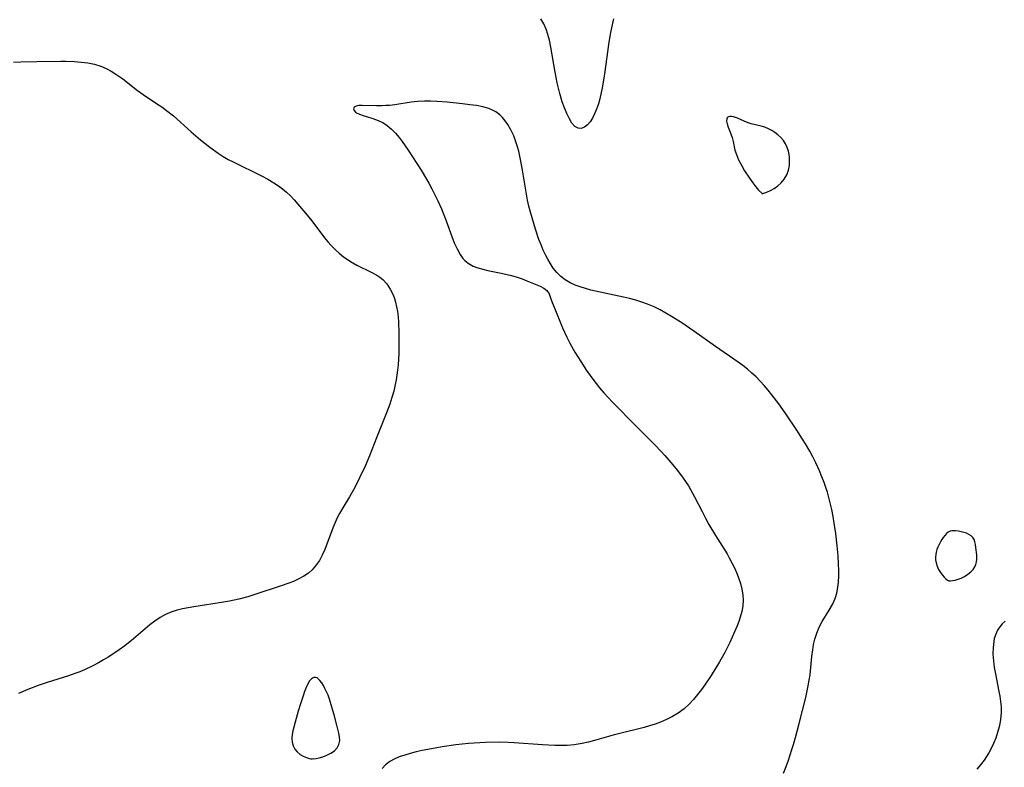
# Model space of a CAD drawing. Header units: metres. Extents: x 1073367 to 1082519, y 1569854 to 1574957.
# Tile 882 of 1056: x 1080000 to 1080263, y 1572379 to 1572579. Entities that reach past the tile are written whole.
import ezdxf

# ---------------------------------------------------------------- set-up
doc = ezdxf.new("R2010")
doc.units = ezdxf.units.M
doc.layers.add('CGG_CurvaNivelLidar_v1', color=253, linetype='Continuous', lineweight=30)

msp = doc.modelspace()

# ---------------------------------------------------------------- linework, layer by layer
at = {"layer": 'CGG_CurvaNivelLidar_v1'}
for p, q in [((1080140.2363, 1572577.6029, 74.5), (1080139.4418, 1572578.8848, 74.5)), ((1080140.891, 1572576.1577, 74.5), (1080140.2363, 1572577.6029, 74.5)), ((1080158.8931, 1572578.8791, 74.5), (1080158.1923, 1572575.7378, 74.5)), ((1080141.369, 1572574.7081, 74.5), (1080140.891, 1572576.1577, 74.5)), ((1080141.7573, 1572573.1721, 74.5), (1080141.369, 1572574.7081, 74.5)), ((1080158.1923, 1572575.7378, 74.5), (1080157.9162, 1572574.3128, 74.5)), ((1080142.134, 1572571.3318, 74.5), (1080141.7573, 1572573.1721, 74.5)), ((1080157.547, 1572572.0177, 74.5), (1080156.5898, 1572564.8122, 74.5)), ((1080157.9162, 1572574.3128, 74.5), (1080157.547, 1572572.0177, 74.5)), ((1080143.2687, 1572564.6594, 74.5), (1080142.134, 1572571.3318, 74.5)), ((1079998.5514, 1572567.3428, 74.5), (1080000.4688, 1572567.4598, 74.5)), ((1080000.4688, 1572567.4598, 74.5), (1080004.7163, 1572567.553, 74.5)), ((1080004.7163, 1572567.553, 74.5), (1080011.1839, 1572567.5708, 74.5)), ((1080011.1839, 1572567.5708, 74.5), (1080012.5093, 1572567.5568, 74.5)), ((1080012.5093, 1572567.5568, 74.5), (1080014.8675, 1572567.4749, 74.5)), ((1080014.8675, 1572567.4749, 74.5), (1080016.6402, 1572567.3677, 74.5)), ((1080016.6402, 1572567.3677, 74.5), (1080018.3839, 1572567.1676, 74.5)), ((1080018.3839, 1572567.1676, 74.5), (1080020.1698, 1572566.7927, 74.5)), ((1080020.1698, 1572566.7927, 74.5), (1080021.9022, 1572566.2321, 74.5)), ((1080021.9022, 1572566.2321, 74.5), (1080023.277, 1572565.6291, 74.5)), ((1080023.277, 1572565.6291, 74.5), (1080024.6093, 1572564.9178, 74.5)), ((1080024.6093, 1572564.9178, 74.5), (1080025.9031, 1572564.1197, 74.5)), ((1080025.9031, 1572564.1197, 74.5), (1080027.7224, 1572562.8353, 74.5)), ((1080143.8438, 1572561.8103, 74.5), (1080143.2687, 1572564.6594, 74.5)), ((1080156.5898, 1572564.8122, 74.5), (1080156.3279, 1572563.0835, 74.5)), ((1080027.7224, 1572562.8353, 74.5), (1080031.6555, 1572559.7816, 74.5)), ((1080144.1903, 1572560.3535, 74.5), (1080143.8438, 1572561.8103, 74.5)), ((1080156.3279, 1572563.0835, 74.5), (1080155.8541, 1572560.4351, 74.5)), ((1080031.6555, 1572559.7816, 74.5), (1080033.2009, 1572558.6655, 74.5)), ((1080033.2009, 1572558.6655, 74.5), (1080037.0406, 1572556.1355, 74.5)), ((1080144.5684, 1572558.9205, 74.5), (1080144.1903, 1572560.3535, 74.5)), ((1080145.2161, 1572556.7633, 74.5), (1080144.5684, 1572558.9205, 74.5)), ((1080155.8541, 1572560.4351, 74.5), (1080155.2267, 1572557.5701, 74.5)), ((1080037.0406, 1572556.1355, 74.5), (1080038.1542, 1572555.365, 74.5)), ((1080104.8303, 1572556.619, 75), (1080100.4251, 1572555.9657, 75)), ((1080106.5863, 1572556.803, 75), (1080104.8303, 1572556.619, 75)), ((1080108.3553, 1572556.897, 75), (1080106.5863, 1572556.803, 75)), ((1080110.0104, 1572556.8909, 75), (1080108.3553, 1572556.897, 75)), ((1080111.6696, 1572556.8202, 75), (1080110.0104, 1572556.8909, 75)), ((1080114.4291, 1572556.6266, 75), (1080111.6696, 1572556.8202, 75)), ((1080118.5534, 1572556.2038, 75), (1080114.4291, 1572556.6266, 75)), ((1080120.4713, 1572555.9707, 75), (1080118.5534, 1572556.2038, 75)), ((1080122.2611, 1572555.7127, 75), (1080120.4713, 1572555.9707, 75)), ((1080145.7885, 1572555.1128, 74.5), (1080145.2161, 1572556.7633, 74.5)), ((1080154.8478, 1572556.2029, 74.5), (1080154.3713, 1572554.8008, 74.5)), ((1080155.2267, 1572557.5701, 74.5), (1080154.8478, 1572556.2029, 74.5)), ((1080038.1542, 1572555.365, 74.5), (1080039.4484, 1572554.4066, 74.5)), ((1080039.4484, 1572554.4066, 74.5), (1080041.2542, 1572552.9521, 74.5)), ((1080089.6184, 1572555.3068, 75), (1080089.4277, 1572554.8739, 75)), ((1080089.4277, 1572554.8739, 75), (1080089.5659, 1572554.3685, 75)), ((1080089.5659, 1572554.3685, 75), (1080089.8993, 1572553.9984, 75)), ((1080090.0912, 1572555.6151, 75), (1080089.6184, 1572555.3068, 75)), ((1080089.8993, 1572553.9984, 75), (1080090.2409, 1572553.7543, 75)), ((1080090.7919, 1572555.7511, 75), (1080090.0912, 1572555.6151, 75)), ((1080090.2409, 1572553.7543, 75), (1080090.9806, 1572553.3879, 75)), ((1080091.6922, 1572555.7748, 75), (1080090.7919, 1572555.7511, 75)), ((1080090.9806, 1572553.3879, 75), (1080091.9717, 1572553.0403, 75)), ((1080095.5072, 1572555.6682, 75), (1080091.6922, 1572555.7748, 75)), ((1080096.9691, 1572555.6724, 75), (1080095.5072, 1572555.6682, 75)), ((1080098.0626, 1572555.717, 75), (1080096.9691, 1572555.6724, 75)), ((1080098.9927, 1572555.7927, 75), (1080098.0626, 1572555.717, 75)), ((1080100.4251, 1572555.9657, 75), (1080098.9927, 1572555.7927, 75)), ((1080123.9837, 1572555.3758, 75), (1080122.2611, 1572555.7127, 75)), ((1080125.6113, 1572554.9035, 75), (1080123.9837, 1572555.3758, 75)), ((1080126.5512, 1572554.5168, 75), (1080125.6113, 1572554.9035, 75)), ((1080127.431, 1572554.039, 75), (1080126.5512, 1572554.5168, 75)), ((1080128.5153, 1572553.2257, 75), (1080127.431, 1572554.039, 75)), ((1080146.4088, 1572553.5754, 74.5), (1080145.7885, 1572555.1128, 74.5)), ((1080147.0938, 1572552.1735, 74.5), (1080146.4088, 1572553.5754, 74.5)), ((1080153.8316, 1572553.4929, 74.5), (1080153.2652, 1572552.3574, 74.5)), ((1080154.3713, 1572554.8008, 74.5), (1080153.8316, 1572553.4929, 74.5)), ((1080041.2542, 1572552.9521, 74.5), (1080046.0064, 1572548.6764, 74.5)), ((1080091.9717, 1572553.0403, 75), (1080094.3024, 1572552.3593, 75)), ((1080094.3024, 1572552.3593, 75), (1080095.5447, 1572551.9385, 75)), ((1080095.5447, 1572551.9385, 75), (1080096.7811, 1572551.4, 75)), ((1080096.7811, 1572551.4, 75), (1080097.2254, 1572551.1626, 75)), ((1080097.2254, 1572551.1626, 75), (1080098.4227, 1572550.3808, 75)), ((1080129.1833, 1572552.5707, 75), (1080128.5153, 1572553.2257, 75)), ((1080129.931, 1572551.6781, 75), (1080129.1833, 1572552.5707, 75)), ((1080130.6123, 1572550.7034, 75), (1080129.931, 1572551.6781, 75)), ((1080131.4813, 1572549.2042, 75), (1080130.6123, 1572550.7034, 75)), ((1080147.8027, 1572551.037, 74.5), (1080147.0938, 1572552.1735, 74.5)), ((1080148.57, 1572550.1765, 74.5), (1080147.8027, 1572551.037, 74.5)), ((1080152.6434, 1572551.3645, 74.5), (1080151.956, 1572550.557, 74.5)), ((1080153.2652, 1572552.3574, 74.5), (1080152.6434, 1572551.3645, 74.5)), ((1080189.1847, 1572552.1928, 75), (1080189.1142, 1572551.5609, 75)), ((1080189.1142, 1572551.5609, 75), (1080189.2332, 1572550.811, 75)), ((1080189.2936, 1572552.4327, 75), (1080189.1847, 1572552.1928, 75)), ((1080189.2332, 1572550.811, 75), (1080189.5065, 1572549.9951, 75)), ((1080189.4228, 1572552.5945, 75), (1080189.2936, 1572552.4327, 75)), ((1080189.6269, 1572552.7427, 75), (1080189.4228, 1572552.5945, 75)), ((1080189.9806, 1572552.851, 75), (1080189.6269, 1572552.7427, 75)), ((1080190.4634, 1572552.8476, 75), (1080189.9806, 1572552.851, 75)), ((1080191.0088, 1572552.7306, 75), (1080190.4634, 1572552.8476, 75)), ((1080191.8688, 1572552.4103, 75), (1080191.0088, 1572552.7306, 75)), ((1080193.799, 1572551.5354, 75), (1080191.8688, 1572552.4103, 75)), ((1080194.861, 1572551.1309, 75), (1080193.799, 1572551.5354, 75)), ((1080195.7171, 1572550.8862, 75), (1080194.861, 1572551.1309, 75)), ((1080198.4026, 1572550.2353, 75), (1080195.7171, 1572550.8862, 75)), ((1080046.0064, 1572548.6764, 74.5), (1080048.5192, 1572546.5632, 74.5)), ((1080098.4227, 1572550.3808, 75), (1080099.5569, 1572549.4474, 75)), ((1080099.5569, 1572549.4474, 75), (1080100.625, 1572548.3892, 75)), ((1080100.625, 1572548.3892, 75), (1080101.6221, 1572547.2258, 75)), ((1080132.2372, 1572547.5977, 75), (1080131.4813, 1572549.2042, 75)), ((1080149.4081, 1572549.6848, 74.5), (1080148.57, 1572550.1765, 74.5)), ((1080150.2567, 1572549.6322, 74.5), (1080149.4081, 1572549.6848, 74.5)), ((1080151.1246, 1572549.938, 74.5), (1080150.2567, 1572549.6322, 74.5)), ((1080151.956, 1572550.557, 74.5), (1080151.1246, 1572549.938, 74.5)), ((1080189.5065, 1572549.9951, 75), (1080190.2612, 1572548.2048, 75)), ((1080190.2612, 1572548.2048, 75), (1080190.6098, 1572547.2313, 75)), ((1080199.3589, 1572549.9172, 75), (1080198.4026, 1572550.2353, 75)), ((1080200.2958, 1572549.5291, 75), (1080199.3589, 1572549.9172, 75)), ((1080201.2012, 1572549.0726, 75), (1080200.2958, 1572549.5291, 75)), ((1080202.0608, 1572548.5451, 75), (1080201.2012, 1572549.0726, 75)), ((1080202.8567, 1572547.9391, 75), (1080202.0608, 1572548.5451, 75)), ((1080048.5192, 1572546.5632, 74.5), (1080051.0268, 1572544.5714, 74.5)), ((1080101.6221, 1572547.2258, 75), (1080102.4381, 1572546.1311, 75)), ((1080102.4381, 1572546.1311, 75), (1080103.9861, 1572543.8137, 75)), ((1080132.7431, 1572546.2949, 75), (1080132.2372, 1572547.5977, 75)), ((1080133.1857, 1572544.9499, 75), (1080132.7431, 1572546.2949, 75)), ((1080190.6098, 1572547.2313, 75), (1080190.8842, 1572546.143, 75)), ((1080190.8842, 1572546.143, 75), (1080191.3626, 1572543.8471, 75)), ((1080203.6212, 1572547.1945, 75), (1080202.8567, 1572547.9391, 75)), ((1080204.2915, 1572546.3677, 75), (1080203.6212, 1572547.1945, 75)), ((1080204.865, 1572545.476, 75), (1080204.2915, 1572546.3677, 75)), ((1080205.3317, 1572544.532, 75), (1080204.865, 1572545.476, 75)), ((1080051.0268, 1572544.5714, 74.5), (1080053.213, 1572543.0062, 74.5)), ((1080053.213, 1572543.0062, 74.5), (1080054.5474, 1572542.1454, 74.5)), ((1080103.9861, 1572543.8137, 75), (1080107.4495, 1572538.4679, 75)), ((1080133.5696, 1572543.5709, 75), (1080133.1857, 1572544.9499, 75)), ((1080133.8839, 1572542.2362, 75), (1080133.5696, 1572543.5709, 75)), ((1080191.3626, 1572543.8471, 75), (1080191.7405, 1572542.6247, 75)), ((1080205.6726, 1572543.5444, 75), (1080205.3317, 1572544.532, 75)), ((1080205.8536, 1572542.6552, 75), (1080205.6726, 1572543.5444, 75)), ((1080054.5474, 1572542.1454, 74.5), (1080055.9141, 1572541.3459, 74.5)), ((1080055.9141, 1572541.3459, 74.5), (1080057.2194, 1572540.6583, 74.5)), ((1080057.2194, 1572540.6583, 74.5), (1080064.8135, 1572536.9054, 74.5)), ((1080134.161, 1572540.8831, 75), (1080133.8839, 1572542.2362, 75)), ((1080134.6042, 1572538.4189, 75), (1080134.161, 1572540.8831, 75)), ((1080191.7405, 1572542.6247, 75), (1080192.3206, 1572541.2419, 75)), ((1080192.3206, 1572541.2419, 75), (1080193.0648, 1572539.7648, 75)), ((1080205.9479, 1572541.7463, 75), (1080205.8536, 1572542.6552, 75)), ((1080205.9321, 1572539.6717, 75), (1080205.9816, 1572540.8256, 75)), ((1080205.9816, 1572540.8256, 75), (1080205.9479, 1572541.7463, 75)), ((1080107.4495, 1572538.4679, 75), (1080108.9132, 1572536.073, 75)), ((1080135.6313, 1572532.0338, 75), (1080134.6042, 1572538.4189, 75)), ((1080193.0648, 1572539.7648, 75), (1080193.9292, 1572538.2661, 75)), ((1080193.9292, 1572538.2661, 75), (1080195.2232, 1572536.3081, 75)), ((1080205.2219, 1572537.1965, 75), (1080205.6872, 1572538.4384, 75)), ((1080205.6872, 1572538.4384, 75), (1080205.9321, 1572539.6717, 75)), ((1080064.8135, 1572536.9054, 74.5), (1080066.4746, 1572536.0326, 74.5)), ((1080066.4746, 1572536.0326, 74.5), (1080068.0866, 1572535.0905, 74.5)), ((1080068.0866, 1572535.0905, 74.5), (1080069.3602, 1572534.2468, 74.5)), ((1080108.9132, 1572536.073, 75), (1080109.5537, 1572534.9465, 75)), ((1080109.5537, 1572534.9465, 75), (1080110.3406, 1572533.4642, 75)), ((1080195.2232, 1572536.3081, 75), (1080196.1329, 1572535.0735, 75)), ((1080196.1329, 1572535.0735, 75), (1080196.9753, 1572534.0073, 75)), ((1080202.783, 1572534.2817, 75), (1080203.7107, 1572535.0944, 75)), ((1080203.7107, 1572535.0944, 75), (1080204.5182, 1572536.0207, 75)), ((1080204.5182, 1572536.0207, 75), (1080205.2219, 1572537.1965, 75)), ((1080069.3602, 1572534.2468, 74.5), (1080070.4353, 1572533.4527, 74.5)), ((1080070.4353, 1572533.4527, 74.5), (1080071.4618, 1572532.6014, 74.5)), ((1080071.4618, 1572532.6014, 74.5), (1080072.5331, 1572531.5873, 74.5)), ((1080110.3406, 1572533.4642, 75), (1080111.9481, 1572530.2328, 75)), ((1080196.9753, 1572534.0073, 75), (1080197.6897, 1572533.1574, 75)), ((1080197.6897, 1572533.1574, 75), (1080198.5, 1572532.2885, 75)), ((1080198.5, 1572532.2885, 75), (1080198.5777, 1572532.2375, 75)), ((1080198.8074, 1572532.2516, 75), (1080199.3232, 1572532.3827, 75)), ((1080199.3232, 1572532.3827, 75), (1080200.0194, 1572532.645, 75)), ((1080200.0194, 1572532.645, 75), (1080200.8409, 1572533.0351, 75)), ((1080200.8409, 1572533.0351, 75), (1080201.804, 1572533.592, 75)), ((1080201.804, 1572533.592, 75), (1080202.783, 1572534.2817, 75)), ((1080072.5331, 1572531.5873, 74.5), (1080073.5542, 1572530.5127, 74.5)), ((1080073.5542, 1572530.5127, 74.5), (1080074.5457, 1572529.3983, 74.5)), ((1080111.9481, 1572530.2328, 75), (1080112.8972, 1572528.1485, 75)), ((1080135.9316, 1572530.4438, 75), (1080135.6313, 1572532.0338, 75)), ((1080136.2992, 1572528.812, 75), (1080135.9316, 1572530.4438, 75)), ((1080198.5777, 1572532.2375, 75), (1080198.8074, 1572532.2516, 75)), ((1080074.5457, 1572529.3983, 74.5), (1080077.028, 1572526.4357, 74.5)), ((1080112.8972, 1572528.1485, 75), (1080113.57, 1572526.5352, 75)), ((1080136.7145, 1572527.1959, 75), (1080136.2992, 1572528.812, 75)), ((1080138.0265, 1572522.7069, 75), (1080136.7145, 1572527.1959, 75)), ((1080077.028, 1572526.4357, 74.5), (1080078.2256, 1572524.9095, 74.5)), ((1080078.2256, 1572524.9095, 74.5), (1080081.6232, 1572520.4092, 74.5)), ((1080113.57, 1572526.5352, 75), (1080114.1996, 1572524.9139, 75)), ((1080114.1996, 1572524.9139, 75), (1080115.6956, 1572520.7503, 75)), ((1080138.9703, 1572519.9535, 75), (1080138.0265, 1572522.7069, 75)), ((1080081.6232, 1572520.4092, 74.5), (1080082.5011, 1572519.3279, 74.5)), ((1080082.5011, 1572519.3279, 74.5), (1080083.4188, 1572518.29, 74.5)), ((1080115.6956, 1572520.7503, 75), (1080116.3502, 1572519.0289, 75)), ((1080139.5282, 1572518.4937, 75), (1080138.9703, 1572519.9535, 75)), ((1080083.4188, 1572518.29, 74.5), (1080084.4745, 1572517.2269, 74.5)), ((1080084.4745, 1572517.2269, 74.5), (1080085.5876, 1572516.232, 74.5)), ((1080116.3502, 1572519.0289, 75), (1080117.0683, 1572517.3981, 75)), ((1080117.0683, 1572517.3981, 75), (1080117.8941, 1572515.9009, 75)), ((1080140.1279, 1572517.0657, 75), (1080139.5282, 1572518.4937, 75)), ((1080140.78, 1572515.6816, 75), (1080140.1279, 1572517.0657, 75)), ((1080085.5876, 1572516.232, 74.5), (1080086.7505, 1572515.3058, 74.5)), ((1080086.7505, 1572515.3058, 74.5), (1080087.9577, 1572514.452, 74.5)), ((1080087.9577, 1572514.452, 74.5), (1080088.6348, 1572514.0187, 74.5)), ((1080088.6348, 1572514.0187, 74.5), (1080090.275, 1572513.1012, 74.5)), ((1080117.8941, 1572515.9009, 75), (1080118.6438, 1572514.8648, 75)), ((1080118.6438, 1572514.8648, 75), (1080119.158, 1572514.3053, 75)), ((1080119.158, 1572514.3053, 75), (1080120.0096, 1572513.5898, 75)), ((1080141.3394, 1572514.6259, 75), (1080140.78, 1572515.6816, 75)), ((1080141.9315, 1572513.6068, 75), (1080141.3394, 1572514.6259, 75)), ((1080090.275, 1572513.1012, 74.5), (1080094.3405, 1572511.1246, 74.5)), ((1080120.0096, 1572513.5898, 75), (1080121.3799, 1572512.8176, 75)), ((1080121.3799, 1572512.8176, 75), (1080122.6291, 1572512.3409, 75)), ((1080122.6291, 1572512.3409, 75), (1080123.9575, 1572511.9629, 75)), ((1080123.9575, 1572511.9629, 75), (1080125.3409, 1572511.6468, 75)), ((1080125.3409, 1572511.6468, 75), (1080128.3914, 1572511.0274, 75)), ((1080142.7857, 1572512.2844, 75), (1080141.9315, 1572513.6068, 75)), ((1080143.722, 1572511.0662, 75), (1080142.7857, 1572512.2844, 75)), ((1080094.3405, 1572511.1246, 74.5), (1080095.6054, 1572510.4148, 74.5)), ((1080095.6054, 1572510.4148, 74.5), (1080096.4374, 1572509.8604, 74.5)), ((1080096.4374, 1572509.8604, 74.5), (1080097.2042, 1572509.2403, 74.5)), ((1080097.2042, 1572509.2403, 74.5), (1080098.3115, 1572508.0329, 74.5)), ((1080128.3914, 1572511.0274, 75), (1080131.2499, 1572510.3571, 75)), ((1080131.2499, 1572510.3571, 75), (1080132.8927, 1572509.9176, 75)), ((1080132.8927, 1572509.9176, 75), (1080134.4605, 1572509.4222, 75)), ((1080134.4605, 1572509.4222, 75), (1080135.7661, 1572508.9184, 75)), ((1080135.7661, 1572508.9184, 75), (1080139.2802, 1572507.4296, 75)), ((1080144.7814, 1572509.993, 75), (1080143.722, 1572511.0662, 75)), ((1080145.9703, 1572509.1133, 75), (1080144.7814, 1572509.993, 75)), ((1080147.2849, 1572508.3751, 75), (1080145.9703, 1572509.1133, 75)), ((1080098.3115, 1572508.0329, 74.5), (1080099.2267, 1572506.641, 74.5)), ((1080099.2267, 1572506.641, 74.5), (1080099.9697, 1572505.1061, 74.5)), ((1080139.2802, 1572507.4296, 75), (1080140.2818, 1572506.9407, 75)), ((1080140.2818, 1572506.9407, 75), (1080141.0815, 1572506.3156, 75)), ((1080141.0815, 1572506.3156, 75), (1080141.6577, 1572505.4336, 75)), ((1080148.6934, 1572507.7408, 75), (1080147.2849, 1572508.3751, 75)), ((1080150.0096, 1572507.2413, 75), (1080148.6934, 1572507.7408, 75)), ((1080151.3721, 1572506.8041, 75), (1080150.0096, 1572507.2413, 75)), ((1080152.8307, 1572506.4169, 75), (1080151.3721, 1572506.8041, 75)), ((1080161.5505, 1572504.5297, 75), (1080152.8307, 1572506.4169, 75)), ((1080099.9697, 1572505.1061, 74.5), (1080100.3212, 1572504.1723, 74.5)), ((1080100.3212, 1572504.1723, 74.5), (1080100.6169, 1572503.2059, 74.5)), ((1080141.6577, 1572505.4336, 75), (1080142.0884, 1572504.3433, 75)), ((1080142.0884, 1572504.3433, 75), (1080142.5086, 1572503.1008, 75)), ((1080163.1964, 1572504.1363, 75), (1080161.5505, 1572504.5297, 75)), ((1080164.828, 1572503.7037, 75), (1080163.1964, 1572504.1363, 75)), ((1080166.4378, 1572503.2157, 75), (1080164.828, 1572503.7037, 75)), ((1080100.6169, 1572503.2059, 74.5), (1080100.9116, 1572501.9422, 74.5)), ((1080100.9116, 1572501.9422, 74.5), (1080101.1318, 1572500.6416, 74.5)), ((1080142.5086, 1572503.1008, 75), (1080142.9964, 1572501.8106, 75)), ((1080142.9964, 1572501.8106, 75), (1080145.2588, 1572496.3393, 75)), ((1080168.0175, 1572502.6531, 75), (1080166.4378, 1572503.2157, 75)), ((1080169.7856, 1572501.8953, 75), (1080168.0175, 1572502.6531, 75)), ((1080171.3576, 1572501.1175, 75), (1080169.7856, 1572501.8953, 75)), ((1080172.9017, 1572500.2748, 75), (1080171.3576, 1572501.1175, 75)), ((1080101.1318, 1572500.6416, 74.5), (1080101.3, 1572499.2443, 74.5)), ((1080101.3, 1572499.2443, 74.5), (1080101.4168, 1572497.8229, 74.5)), ((1080174.423, 1572499.381, 75), (1080172.9017, 1572500.2748, 75)), ((1080177.1589, 1572497.6488, 75), (1080174.423, 1572499.381, 75)), ((1080101.4168, 1572497.8229, 74.5), (1080101.5329, 1572495.0055, 74.5)), ((1080145.2588, 1572496.3393, 75), (1080146.4034, 1572493.8396, 75)), ((1080180.4032, 1572495.4479, 75), (1080177.1589, 1572497.6488, 75)), ((1080186.2017, 1572491.3252, 75), (1080180.4032, 1572495.4479, 75)), ((1080101.5329, 1572495.0055, 74.5), (1080101.5446, 1572492.2634, 74.5)), ((1080146.4034, 1572493.8396, 75), (1080147.258, 1572492.1857, 75)), ((1080101.5446, 1572492.2634, 74.5), (1080101.4765, 1572489.4079, 74.5)), ((1080147.258, 1572492.1857, 75), (1080148.5926, 1572489.8442, 75)), ((1080192.2449, 1572487.1474, 75), (1080186.2017, 1572491.3252, 75)), ((1080101.4765, 1572489.4079, 74.5), (1080101.3033, 1572486.4196, 74.5)), ((1080148.5926, 1572489.8442, 75), (1080150.134, 1572487.3368, 75)), ((1080101.1739, 1572485.0339, 74.5), (1080101.0043, 1572483.655, 74.5)), ((1080101.3033, 1572486.4196, 74.5), (1080101.1739, 1572485.0339, 74.5)), ((1080150.134, 1572487.3368, 75), (1080151.691, 1572484.9389, 75)), ((1080151.691, 1572484.9389, 75), (1080153.3468, 1572482.5876, 75)), ((1080193.49, 1572486.2109, 75), (1080192.2449, 1572487.1474, 75)), ((1080194.7045, 1572485.2377, 75), (1080193.49, 1572486.2109, 75)), ((1080195.8854, 1572484.2265, 75), (1080194.7045, 1572485.2377, 75)), ((1080100.8074, 1572482.399, 74.5), (1080100.5663, 1572481.1519, 74.5)), ((1080101.0043, 1572483.655, 74.5), (1080100.8074, 1572482.399, 74.5)), ((1080153.3468, 1572482.5876, 75), (1080155.1934, 1572480.2397, 75)), ((1080197.0272, 1572483.1736, 75), (1080195.8854, 1572484.2265, 75)), ((1080198.1373, 1572482.0605, 75), (1080197.0272, 1572483.1736, 75)), ((1080100.5663, 1572481.1519, 74.5), (1080100.1439, 1572479.3944, 74.5)), ((1080155.1934, 1572480.2397, 75), (1080156.309, 1572478.9364, 75)), ((1080199.2057, 1572480.8915, 75), (1080198.1373, 1572482.0605, 75)), ((1080200.2324, 1572479.6817, 75), (1080199.2057, 1572480.8915, 75)), ((1080201.2257, 1572478.44, 75), (1080200.2324, 1572479.6817, 75)), ((1080099.6441, 1572477.6552, 74.5), (1080099.0837, 1572475.932, 74.5)), ((1080100.1439, 1572479.3944, 74.5), (1080099.6441, 1572477.6552, 74.5)), ((1080156.309, 1572478.9364, 75), (1080158.6384, 1572476.414, 75)), ((1080203.0625, 1572475.9884, 75), (1080201.2257, 1572478.44, 75)), ((1080099.0837, 1572475.932, 74.5), (1080098.2308, 1572473.5761, 74.5)), ((1080158.6384, 1572476.414, 75), (1080164.9885, 1572469.9987, 75)), ((1080204.7584, 1572473.5808, 75), (1080203.0625, 1572475.9884, 75)), ((1080098.2308, 1572473.5761, 74.5), (1080095.526, 1572466.8666, 74.5)), ((1080207.8689, 1572468.9891, 75), (1080204.7584, 1572473.5808, 75)), ((1080164.9885, 1572469.9987, 75), (1080170.0082, 1572464.9854, 75)), ((1080095.526, 1572466.8666, 74.5), (1080093.6812, 1572462.1079, 74.5)), ((1080209.4494, 1572466.5831, 75), (1080207.8689, 1572468.9891, 75)), ((1080210.2556, 1572465.2873, 75), (1080209.4494, 1572466.5831, 75)), ((1080170.0082, 1572464.9854, 75), (1080171.5807, 1572463.335, 75)), ((1080211.3613, 1572463.3732, 75), (1080210.2556, 1572465.2873, 75)), ((1080093.6812, 1572462.1079, 74.5), (1080092.5191, 1572459.3533, 74.5)), ((1080171.5807, 1572463.335, 75), (1080172.6545, 1572462.1517, 75)), ((1080172.6545, 1572462.1517, 75), (1080174.731, 1572459.7276, 75)), ((1080212.183, 1572461.8202, 75), (1080211.3613, 1572463.3732, 75)), ((1080212.9597, 1572460.2442, 75), (1080212.183, 1572461.8202, 75)), ((1080092.5191, 1572459.3533, 74.5), (1080091.0279, 1572456.1814, 74.5)), ((1080174.731, 1572459.7276, 75), (1080175.904, 1572458.2703, 75)), ((1080213.9653, 1572458.0409, 75), (1080212.9597, 1572460.2442, 75)), ((1080091.0279, 1572456.1814, 74.5), (1080089.713, 1572453.6335, 74.5)), ((1080175.904, 1572458.2703, 75), (1080177.0341, 1572456.7836, 75)), ((1080177.0341, 1572456.7836, 75), (1080178.109, 1572455.2607, 75)), ((1080214.6163, 1572456.4952, 75), (1080213.9653, 1572458.0409, 75)), ((1080215.2211, 1572454.9325, 75), (1080214.6163, 1572456.4952, 75)), ((1080089.713, 1572453.6335, 74.5), (1080088.3122, 1572451.1659, 74.5)), ((1080178.109, 1572455.2607, 75), (1080178.9003, 1572454.0423, 75)), ((1080178.9003, 1572454.0423, 75), (1080180.0089, 1572452.1534, 75)), ((1080215.7684, 1572453.3499, 75), (1080215.2211, 1572454.9325, 75)), ((1080216.0735, 1572452.3593, 75), (1080215.7684, 1572453.3499, 75)), ((1080088.3122, 1572451.1659, 74.5), (1080086.5173, 1572448.1743, 74.5)), ((1080180.0089, 1572452.1534, 75), (1080180.5786, 1572451.094, 75)), ((1080180.5786, 1572451.094, 75), (1080182.552, 1572447.1951, 75)), ((1080216.8166, 1572449.5556, 75), (1080216.0735, 1572452.3593, 75)), ((1080086.5173, 1572448.1743, 74.5), (1080085.6683, 1572446.6589, 74.5)), ((1080217.2278, 1572447.735, 75), (1080216.8166, 1572449.5556, 75)), ((1080085.0673, 1572445.4722, 74.5), (1080084.5093, 1572444.265, 74.5)), ((1080085.6683, 1572446.6589, 74.5), (1080085.0673, 1572445.4722, 74.5)), ((1080182.552, 1572447.1951, 75), (1080183.4647, 1572445.4543, 75)), ((1080183.4647, 1572445.4543, 75), (1080184.4164, 1572443.7315, 75)), ((1080217.5942, 1572445.9027, 75), (1080217.2278, 1572447.735, 75)), ((1080217.9164, 1572444.0614, 75), (1080217.5942, 1572445.9027, 75)), ((1080083.9902, 1572443.042, 74.5), (1080081.7061, 1572437.0127, 74.5)), ((1080084.5093, 1572444.265, 74.5), (1080083.9902, 1572443.042, 74.5)), ((1080184.4164, 1572443.7315, 75), (1080186.1565, 1572440.8043, 75)), ((1080218.3144, 1572441.3139, 75), (1080217.9164, 1572444.0614, 75)), ((1080186.1565, 1572440.8043, 75), (1080189.2498, 1572435.8766, 75)), ((1080218.6892, 1572438.0555, 75), (1080218.3144, 1572441.3139, 75)), ((1080247.0197, 1572440.2939, 75), (1080246.626, 1572439.6997, 75)), ((1080247.4398, 1572440.8361, 75), (1080247.0197, 1572440.2939, 75)), ((1080247.889, 1572441.3088, 75), (1080247.4398, 1572440.8361, 75)), ((1080248.3725, 1572441.689, 75), (1080247.889, 1572441.3088, 75)), ((1080248.8983, 1572441.9467, 75), (1080248.3725, 1572441.689, 75)), ((1080249.356, 1572442.0479, 75), (1080248.8983, 1572441.9467, 75)), ((1080249.8417, 1572442.0725, 75), (1080249.356, 1572442.0479, 75)), ((1080250.3504, 1572442.0436, 75), (1080249.8417, 1572442.0725, 75)), ((1080251.0658, 1572441.9493, 75), (1080250.3504, 1572442.0436, 75)), ((1080251.7958, 1572441.8046, 75), (1080251.0658, 1572441.9493, 75)), ((1080252.5214, 1572441.6144, 75), (1080251.7958, 1572441.8046, 75)), ((1080253.2225, 1572441.3774, 75), (1080252.5214, 1572441.6144, 75)), ((1080253.8764, 1572441.086, 75), (1080253.2225, 1572441.3774, 75)), ((1080254.4556, 1572440.7261, 75), (1080253.8764, 1572441.086, 75)), ((1080254.9258, 1572440.2763, 75), (1080254.4556, 1572440.7261, 75)), ((1080255.2609, 1572439.7164, 75), (1080254.9258, 1572440.2763, 75)), ((1080218.9249, 1572435.3252, 75), (1080218.6892, 1572438.0555, 75)), ((1080245.6173, 1572437.7149, 75), (1080245.3595, 1572437.0066, 75)), ((1080245.9204, 1572438.4026, 75), (1080245.6173, 1572437.7149, 75)), ((1080246.2586, 1572439.0662, 75), (1080245.9204, 1572438.4026, 75)), ((1080246.626, 1572439.6997, 75), (1080246.2586, 1572439.0662, 75)), ((1080255.4872, 1572439.0698, 75), (1080255.2609, 1572439.7164, 75)), ((1080255.6413, 1572438.3633, 75), (1080255.4872, 1572439.0698, 75)), ((1080255.7529, 1572437.6184, 75), (1080255.6413, 1572438.3633, 75)), ((1080255.987, 1572435.6047, 75), (1080255.7529, 1572437.6184, 75)), ((1080081.0461, 1572435.5173, 74.5), (1080080.2893, 1572434.1024, 74.5)), ((1080081.7061, 1572437.0127, 74.5), (1080081.0461, 1572435.5173, 74.5)), ((1080189.2498, 1572435.8766, 75), (1080189.8456, 1572434.8413, 75)), ((1080219.05, 1572433.1289, 75), (1080218.9249, 1572435.3252, 75)), ((1080245.0423, 1572435.7147, 75), (1080244.9699, 1572435.0284, 75)), ((1080244.9699, 1572435.0284, 75), (1080244.9959, 1572434.274, 75)), ((1080245.1783, 1572436.3655, 75), (1080245.0423, 1572435.7147, 75)), ((1080245.3595, 1572437.0066, 75), (1080245.1783, 1572436.3655, 75)), ((1080256.0259, 1572434.9858, 75), (1080255.987, 1572435.6047, 75)), ((1080256.0205, 1572434.3759, 75), (1080256.0259, 1572434.9858, 75)), ((1080079.2801, 1572432.6386, 74.5), (1080078.3921, 1572431.6286, 74.5)), ((1080080.2893, 1572434.1024, 74.5), (1080079.2801, 1572432.6386, 74.5)), ((1080189.8456, 1572434.8413, 75), (1080190.6469, 1572433.3022, 75)), ((1080190.6469, 1572433.3022, 75), (1080191.2098, 1572432.1098, 75)), ((1080219.0959, 1572431.5308, 75), (1080219.05, 1572433.1289, 75)), ((1080244.9959, 1572434.274, 75), (1080245.1287, 1572433.4803, 75)), ((1080245.1287, 1572433.4803, 75), (1080245.405, 1572432.583, 75)), ((1080245.405, 1572432.583, 75), (1080245.7938, 1572431.7101, 75)), ((1080254.9897, 1572431.7401, 75), (1080255.4357, 1572432.4088, 75)), ((1080255.4357, 1572432.4088, 75), (1080255.7459, 1572433.0809, 75)), ((1080255.7459, 1572433.0809, 75), (1080255.9483, 1572433.7799, 75)), ((1080255.9483, 1572433.7799, 75), (1080256.0205, 1572434.3759, 75)), ((1080076.1565, 1572429.8858, 74.5), (1080074.8032, 1572429.1649, 74.5)), ((1080077.3984, 1572430.7343, 74.5), (1080076.1565, 1572429.8858, 74.5)), ((1080078.3921, 1572431.6286, 74.5), (1080077.3984, 1572430.7343, 74.5)), ((1080191.2098, 1572432.1098, 75), (1080191.7304, 1572430.9075, 75)), ((1080191.7304, 1572430.9075, 75), (1080192.2051, 1572429.6986, 75)), ((1080192.2051, 1572429.6986, 75), (1080192.7977, 1572427.9519, 75)), ((1080219.0202, 1572428.3981, 75), (1080219.0918, 1572429.9517, 75)), ((1080219.0918, 1572429.9517, 75), (1080219.0959, 1572431.5308, 75)), ((1080245.7938, 1572431.7101, 75), (1080246.2654, 1572430.8969, 75)), ((1080246.2654, 1572430.8969, 75), (1080246.7889, 1572430.177, 75)), ((1080246.7889, 1572430.177, 75), (1080247.2824, 1572429.6221, 75)), ((1080251.8418, 1572429.3869, 75), (1080252.7533, 1572429.851, 75)), ((1080252.7533, 1572429.851, 75), (1080253.6087, 1572430.4221, 75)), ((1080253.6087, 1572430.4221, 75), (1080254.3675, 1572431.0647, 75)), ((1080254.3675, 1572431.0647, 75), (1080254.9897, 1572431.7401, 75)), ((1080070.2918, 1572427.3937, 74.5), (1080062.7291, 1572424.8878, 74.5)), ((1080071.8507, 1572427.9458, 74.5), (1080070.2918, 1572427.3937, 74.5)), ((1080073.3677, 1572428.5319, 74.5), (1080071.8507, 1572427.9458, 74.5)), ((1080074.8032, 1572429.1649, 74.5), (1080073.3677, 1572428.5319, 74.5)), ((1080192.7977, 1572427.9519, 75), (1080193.2062, 1572426.4562, 75)), ((1080218.8591, 1572426.8777, 75), (1080219.0202, 1572428.3981, 75)), ((1080247.2824, 1572429.6221, 75), (1080247.7451, 1572429.1797, 75)), ((1080247.7451, 1572429.1797, 75), (1080248.1322, 1572428.8596, 75)), ((1080248.1322, 1572428.8596, 75), (1080248.5, 1572428.6331, 75)), ((1080248.5, 1572428.6331, 75), (1080248.98, 1572428.6512, 75)), ((1080248.98, 1572428.6512, 75), (1080249.5345, 1572428.7271, 75)), ((1080249.5345, 1572428.7271, 75), (1080250.2298, 1572428.8651, 75)), ((1080250.2298, 1572428.8651, 75), (1080251.0156, 1572429.0798, 75)), ((1080251.0156, 1572429.0798, 75), (1080251.8418, 1572429.3869, 75)), ((1080061.1208, 1572424.3953, 74.5), (1080058.7648, 1572423.7548, 74.5)), ((1080062.7291, 1572424.8878, 74.5), (1080061.1208, 1572424.3953, 74.5)), ((1080193.2062, 1572426.4562, 75), (1080193.4861, 1572424.9631, 75)), ((1080193.4861, 1572424.9631, 75), (1080193.5892, 1572423.4707, 75)), ((1080218.2349, 1572424.2017, 75), (1080218.581, 1572425.4004, 75)), ((1080218.581, 1572425.4004, 75), (1080218.8591, 1572426.8777, 75)), ((1080046.6994, 1572421.7526, 74.5), (1080043.7025, 1572421.1962, 74.5)), ((1080054.6346, 1572422.9436, 74.5), (1080046.6994, 1572421.7526, 74.5)), ((1080056.2513, 1572423.2214, 74.5), (1080054.6346, 1572422.9436, 74.5)), ((1080058.7648, 1572423.7548, 74.5), (1080056.2513, 1572423.2214, 74.5)), ((1080193.4775, 1572421.973, 75), (1080193.1861, 1572420.473, 75)), ((1080193.5892, 1572423.4707, 75), (1080193.4775, 1572421.973, 75)), ((1080216.5286, 1572420.7957, 75), (1080217.4184, 1572422.3244, 75)), ((1080217.4184, 1572422.3244, 75), (1080217.9137, 1572423.3625, 75)), ((1080217.9137, 1572423.3625, 75), (1080218.2349, 1572424.2017, 75)), ((1080039.116, 1572419.641, 74.5), (1080037.6906, 1572418.8341, 74.5)), ((1080040.8297, 1572420.3847, 74.5), (1080039.116, 1572419.641, 74.5)), ((1080042.2458, 1572420.837, 74.5), (1080040.8297, 1572420.3847, 74.5)), ((1080043.7025, 1572421.1962, 74.5), (1080042.2458, 1572420.837, 74.5)), ((1080193.1861, 1572420.473, 75), (1080192.7611, 1572418.9693, 75)), ((1080214.6336, 1572417.7597, 75), (1080216.5286, 1572420.7957, 75)), ((1080035.0043, 1572416.8953, 74.5), (1080030.6213, 1572413.1654, 74.5)), ((1080036.3237, 1572417.9096, 74.5), (1080035.0043, 1572416.8953, 74.5)), ((1080037.6906, 1572418.8341, 74.5), (1080036.3237, 1572417.9096, 74.5)), ((1080191.9373, 1572416.6738, 75), (1080191.2525, 1572415.0187, 75)), ((1080192.3715, 1572417.8226, 75), (1080191.9373, 1572416.6738, 75)), ((1080192.7611, 1572418.9693, 75), (1080192.3715, 1572417.8226, 75)), ((1080213.8621, 1572416.2683, 75), (1080214.6336, 1572417.7597, 75)), ((1080262.8187, 1572417.22, 75), (1080262.1419, 1572416.3931, 75)), ((1080263.6008, 1572417.9158, 75), (1080262.8187, 1572417.22, 75)), ((1080191.2525, 1572415.0187, 75), (1080189.9487, 1572412.145, 75)), ((1080212.694, 1572413.0953, 75), (1080213.2092, 1572414.7112, 75)), ((1080213.2092, 1572414.7112, 75), (1080213.8621, 1572416.2683, 75)), ((1080261.0626, 1572414.3915, 75), (1080260.6862, 1572413.2408, 75)), ((1080261.5637, 1572415.4614, 75), (1080261.0626, 1572414.3915, 75)), ((1080262.1419, 1572416.3931, 75), (1080261.5637, 1572415.4614, 75)), ((1080028.237, 1572411.3046, 74.5), (1080026.7955, 1572410.262, 74.5)), ((1080030.6213, 1572413.1654, 74.5), (1080028.237, 1572411.3046, 74.5)), ((1080189.9487, 1572412.145, 75), (1080188.6306, 1572409.5488, 75)), ((1080212.1398, 1572410.2391, 75), (1080212.3753, 1572411.6827, 75)), ((1080212.3753, 1572411.6827, 75), (1080212.694, 1572413.0953, 75)), ((1080260.5228, 1572412.4878, 75), (1080260.332, 1572410.8208, 75)), ((1080260.6862, 1572413.2408, 75), (1080260.5228, 1572412.4878, 75)), ((1080025.3249, 1572409.2567, 74.5), (1080023.8284, 1572408.2893, 74.5)), ((1080026.7955, 1572410.262, 74.5), (1080025.3249, 1572409.2567, 74.5)), ((1080188.6306, 1572409.5488, 75), (1080187.1941, 1572406.9917, 75)), ((1080211.9255, 1572408.4808, 75), (1080212.1398, 1572410.2391, 75)), ((1080260.332, 1572410.8208, 75), (1080260.3123, 1572409.0786, 75)), ((1080260.3123, 1572409.0786, 75), (1080260.4299, 1572407.2882, 75)), ((1080019.7518, 1572405.9554, 74.5), (1080017.4732, 1572404.8865, 74.5)), ((1080021.2608, 1572406.7631, 74.5), (1080019.7518, 1572405.9554, 74.5)), ((1080022.5537, 1572407.5095, 74.5), (1080021.2608, 1572406.7631, 74.5)), ((1080023.8284, 1572408.2893, 74.5), (1080022.5537, 1572407.5095, 74.5)), ((1080187.1941, 1572406.9917, 75), (1080185.009, 1572403.4023, 75)), ((1080211.4343, 1572403.5747, 75), (1080211.9255, 1572408.4808, 75)), ((1080260.4299, 1572407.2882, 75), (1080260.662, 1572405.4714, 75)), ((1080014.9305, 1572403.8982, 74.5), (1080013.2084, 1572403.3118, 74.5)), ((1080016.2102, 1572404.3734, 74.5), (1080014.9305, 1572403.8982, 74.5)), ((1080017.4732, 1572404.8865, 74.5), (1080016.2102, 1572404.3734, 74.5)), ((1080185.009, 1572403.4023, 75), (1080183.327, 1572400.8788, 75)), ((1080211.2221, 1572402.1009, 75), (1080211.4343, 1572403.5747, 75)), ((1080260.662, 1572405.4714, 75), (1080260.9562, 1572403.8049, 75)), ((1080260.9562, 1572403.8049, 75), (1080261.9219, 1572399.1063, 75)), ((1080007.5592, 1572401.51, 74.5), (1080005.1353, 1572400.6479, 74.5)), ((1080013.2084, 1572403.3118, 74.5), (1080007.5592, 1572401.51, 74.5)), ((1080077.1914, 1572401.1056, 75), (1080076.7456, 1572400.1493, 75)), ((1080077.6742, 1572401.9158, 75), (1080077.1914, 1572401.1056, 75)), ((1080078.1798, 1572402.4966, 75), (1080077.6742, 1572401.9158, 75)), ((1080078.4475, 1572402.6938, 75), (1080078.1798, 1572402.4966, 75)), ((1080078.8275, 1572402.8487, 75), (1080078.4475, 1572402.6938, 75)), ((1080079.3305, 1572402.8427, 75), (1080078.8275, 1572402.8487, 75)), ((1080079.652, 1572402.7208, 75), (1080079.3305, 1572402.8427, 75)), ((1080079.9657, 1572402.517, 75), (1080079.652, 1572402.7208, 75)), ((1080080.4452, 1572402.0473, 75), (1080079.9657, 1572402.517, 75)), ((1080080.902, 1572401.4371, 75), (1080080.4452, 1572402.0473, 75)), ((1080081.3412, 1572400.7209, 75), (1080080.902, 1572401.4371, 75)), ((1080081.7783, 1572399.9008, 75), (1080081.3412, 1572400.7209, 75)), ((1080183.327, 1572400.8788, 75), (1080182.4509, 1572399.6536, 75)), ((1080210.9618, 1572400.6279, 75), (1080211.2221, 1572402.1009, 75)), ((1080002.3952, 1572399.59, 74.5), (1079999.885, 1572398.5507, 74.5)), ((1080005.1353, 1572400.6479, 74.5), (1080002.3952, 1572399.59, 74.5)), ((1080076.326, 1572399.091, 75), (1080075.9244, 1572397.9634, 75)), ((1080076.7456, 1572400.1493, 75), (1080076.326, 1572399.091, 75)), ((1080082.1963, 1572399.0165, 75), (1080081.7783, 1572399.9008, 75)), ((1080082.5887, 1572398.0819, 75), (1080082.1963, 1572399.0165, 75)), ((1080082.9676, 1572397.0576, 75), (1080082.5887, 1572398.0819, 75)), ((1080181.3918, 1572398.2623, 75), (1080180.2847, 1572396.9296, 75)), ((1080182.4509, 1572399.6536, 75), (1080181.3918, 1572398.2623, 75)), ((1080210.2807, 1572397.4867, 75), (1080210.9618, 1572400.6279, 75)), ((1080261.9219, 1572399.1063, 75), (1080262.1584, 1572397.8052, 75)), ((1080075.2259, 1572395.8236, 75), (1080074.6289, 1572393.8576, 75)), ((1080075.9244, 1572397.9634, 75), (1080075.2259, 1572395.8236, 75)), ((1080083.6475, 1572394.9269, 75), (1080082.9676, 1572397.0576, 75)), ((1080179.1144, 1572395.6753, 75), (1080177.7542, 1572394.4372, 75)), ((1080180.2847, 1572396.9296, 75), (1080179.1144, 1572395.6753, 75)), ((1080208.5393, 1572390.5318, 75), (1080210.2807, 1572397.4867, 75)), ((1080262.1584, 1572397.8052, 75), (1080262.3663, 1572396.4053, 75)), ((1080262.3663, 1572396.4053, 75), (1080262.5005, 1572395.0129, 75)), ((1080074.6289, 1572393.8576, 75), (1080074.066, 1572391.8564, 75)), ((1080084.225, 1572392.8865, 75), (1080083.6475, 1572394.9269, 75)), ((1080084.9782, 1572390.0494, 75), (1080084.225, 1572392.8865, 75)), ((1080176.1834, 1572393.2892, 75), (1080174.664, 1572392.3804, 75)), ((1080177.7542, 1572394.4372, 75), (1080176.1834, 1572393.2892, 75)), ((1080262.5326, 1572393.6289, 75), (1080262.4447, 1572392.2938, 75)), ((1080262.5005, 1572395.0129, 75), (1080262.5326, 1572393.6289, 75)), ((1080074.066, 1572391.8564, 75), (1080073.2207, 1572388.5717, 75)), ((1080169.9963, 1572390.3623, 75), (1080168.544, 1572389.9028, 75)), ((1080171.4213, 1572390.8774, 75), (1080169.9963, 1572390.3623, 75)), ((1080173.0723, 1572391.579, 75), (1080171.4213, 1572390.8774, 75)), ((1080174.664, 1572392.3804, 75), (1080173.0723, 1572391.579, 75)), ((1080207.541, 1572386.8042, 75), (1080208.5393, 1572390.5318, 75)), ((1080262.2532, 1572390.9677, 75), (1080261.9774, 1572389.6505, 75)), ((1080262.4447, 1572392.2938, 75), (1080262.2532, 1572390.9677, 75)), ((1080073.0235, 1572387.5961, 75), (1080072.9429, 1572386.5817, 75)), ((1080073.2207, 1572388.5717, 75), (1080073.0235, 1572387.5961, 75)), ((1080085.4909, 1572387.9636, 75), (1080084.9782, 1572390.0494, 75)), ((1080085.6808, 1572386.9632, 75), (1080085.4909, 1572387.9636, 75)), ((1080160.2705, 1572387.7883, 75), (1080158.778, 1572387.394, 75)), ((1080167.1153, 1572389.4983, 75), (1080160.2705, 1572387.7883, 75)), ((1080168.544, 1572389.9028, 75), (1080167.1153, 1572389.4983, 75)), ((1080261.5645, 1572388.1177, 75), (1080261.0605, 1572386.6057, 75)), ((1080261.9774, 1572389.6505, 75), (1080261.5645, 1572388.1177, 75)), ((1080072.9429, 1572386.5817, 75), (1080073.0097, 1572385.5676, 75)), ((1080073.0097, 1572385.5676, 75), (1080073.2508, 1572384.597, 75)), ((1080085.0366, 1572384.0431, 75), (1080085.5104, 1572384.9624, 75)), ((1080085.5104, 1572384.9624, 75), (1080085.7138, 1572385.9558, 75)), ((1080085.7138, 1572385.9558, 75), (1080085.6808, 1572386.9632, 75)), ((1080120.1169, 1572385.1761, 75), (1080116.7895, 1572384.8186, 75)), ((1080121.6529, 1572385.2925, 75), (1080120.1169, 1572385.1761, 75)), ((1080124.7218, 1572385.4471, 75), (1080121.6529, 1572385.2925, 75)), ((1080128.3893, 1572385.5063, 75), (1080124.7218, 1572385.4471, 75)), ((1080130.7685, 1572385.4533, 75), (1080128.3893, 1572385.5063, 75)), ((1080132.341, 1572385.3741, 75), (1080130.7685, 1572385.4533, 75)), ((1080139.9512, 1572384.8522, 75), (1080132.341, 1572385.3741, 75)), ((1080150.5424, 1572385.184, 75), (1080148.3878, 1572384.8316, 75)), ((1080152.1873, 1572385.5559, 75), (1080150.5424, 1572385.184, 75)), ((1080153.8271, 1572385.985, 75), (1080152.1873, 1572385.5559, 75)), ((1080158.778, 1572387.394, 75), (1080153.8271, 1572385.985, 75)), ((1080206.5967, 1572383.5902, 75), (1080207.0098, 1572384.9525, 75)), ((1080207.0098, 1572384.9525, 75), (1080207.541, 1572386.8042, 75)), ((1080260.5012, 1572385.2085, 75), (1080259.8577, 1572383.8448, 75)), ((1080261.0605, 1572386.6057, 75), (1080260.5012, 1572385.2085, 75)), ((1080073.2508, 1572384.597, 75), (1080073.6891, 1572383.7115, 75)), ((1080073.6891, 1572383.7115, 75), (1080074.3368, 1572382.9322, 75)), ((1080074.3368, 1572382.9322, 75), (1080075.1239, 1572382.2862, 75)), ((1080075.1239, 1572382.2862, 75), (1080075.9723, 1572381.7784, 75)), ((1080082.3078, 1572382.0512, 75), (1080083.3551, 1572382.5891, 75)), ((1080083.3551, 1572382.5891, 75), (1080084.2949, 1572383.2528, 75)), ((1080084.2949, 1572383.2528, 75), (1080085.0366, 1572384.0431, 75)), ((1080104.5898, 1572382.5309, 75), (1080103.0782, 1572382.0965, 75)), ((1080106.1539, 1572382.9211, 75), (1080104.5898, 1572382.5309, 75)), ((1080107.7547, 1572383.277, 75), (1080106.1539, 1572382.9211, 75)), ((1080111.2155, 1572383.949, 75), (1080107.7547, 1572383.277, 75)), ((1080113.0675, 1572384.2678, 75), (1080111.2155, 1572383.949, 75)), ((1080116.7895, 1572384.8186, 75), (1080113.0675, 1572384.2678, 75)), ((1080143.2474, 1572384.684, 75), (1080139.9512, 1572384.8522, 75)), ((1080144.8846, 1572384.6525, 75), (1080143.2474, 1572384.684, 75)), ((1080146.5124, 1572384.6836, 75), (1080144.8846, 1572384.6525, 75)), ((1080148.3878, 1572384.8316, 75), (1080146.5124, 1572384.6836, 75)), ((1080205.6576, 1572380.7419, 75), (1080206.5967, 1572383.5902, 75)), ((1080259.2118, 1572382.6675, 75), (1080258.6126, 1572381.7015, 75)), ((1080259.8577, 1572383.8448, 75), (1080259.2118, 1572382.6675, 75)), ((1080075.9723, 1572381.7784, 75), (1080076.8059, 1572381.4133, 75)), ((1080076.8059, 1572381.4133, 75), (1080077.5495, 1572381.1918, 75)), ((1080077.5495, 1572381.1918, 75), (1080078.0302, 1572381.1125, 75)), ((1080078.0302, 1572381.1125, 75), (1080078.3607, 1572381.1058, 75)), ((1080078.3607, 1572381.1058, 75), (1080078.5, 1572381.1611, 75)), ((1080078.5, 1572381.1611, 75), (1080078.7407, 1572381.1244, 75)), ((1080078.7407, 1572381.1244, 75), (1080079.393, 1572381.1834, 75)), ((1080079.393, 1572381.1834, 75), (1080080.2409, 1572381.3504, 75)), ((1080080.2409, 1572381.3504, 75), (1080081.241, 1572381.6386, 75)), ((1080081.241, 1572381.6386, 75), (1080082.3078, 1572382.0512, 75)), ((1080099.0787, 1572380.3719, 75), (1080097.9095, 1572379.4752, 75)), ((1080100.3015, 1572381.0414, 75), (1080099.0787, 1572380.3719, 75)), ((1080101.6398, 1572381.6054, 75), (1080100.3015, 1572381.0414, 75)), ((1080103.0782, 1572382.0965, 75), (1080101.6398, 1572381.6054, 75)), ((1080205.035, 1572378.9967, 75), (1080205.6576, 1572380.7419, 75)), ((1080257.9657, 1572380.7633, 75), (1080257.0087, 1572379.5248, 75)), ((1080258.6126, 1572381.7015, 75), (1080257.9657, 1572380.7633, 75)), ((1080097.9095, 1572379.4752, 75), (1080097.0231, 1572378.4696, 75)), ((1080204.3595, 1572377.278, 75), (1080205.035, 1572378.9967, 75)), ((1080257.0087, 1572379.5248, 75), (1080255.9883, 1572378.3255, 75))]:
    msp.add_line(p, q, dxfattribs=at)

doc.saveas('drawing.dxf')
